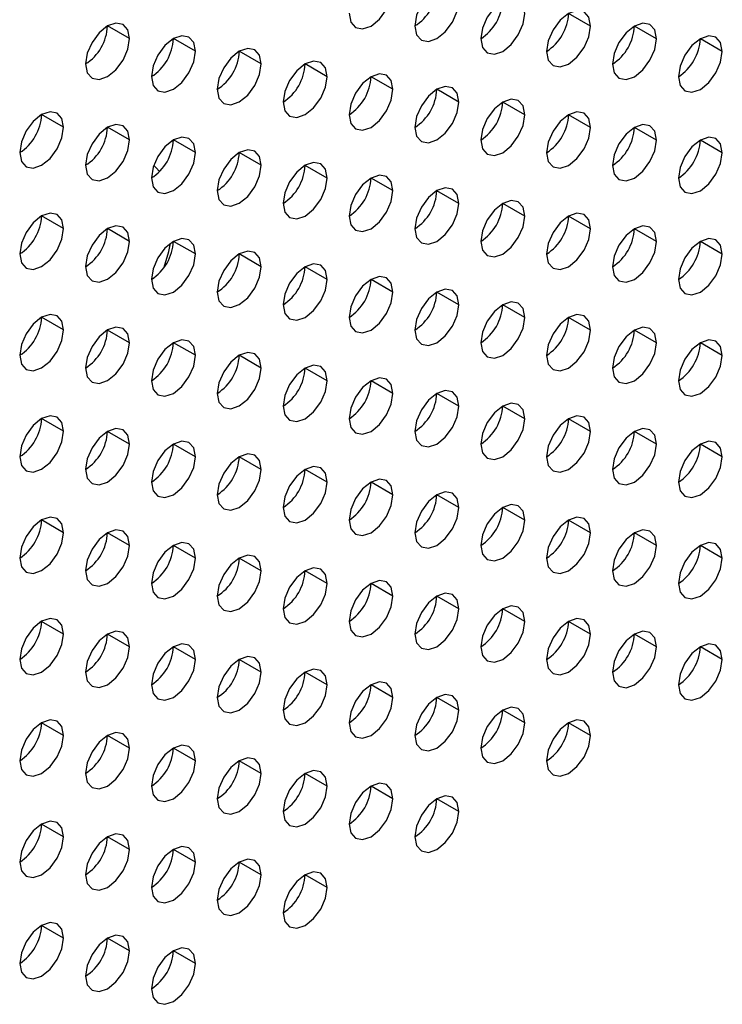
# Model space of a CAD drawing. Header units: millimetres. Extents: x 0 to 1118, y 0 to 864.
# Tile 347 of 438: x 990.78 to 993.04, y 675.9 to 679.07. Entities that reach past the tile are written whole.
import ezdxf

# ---------------------------------------------------------------- set-up
doc = ezdxf.new("R2010")
doc.units = ezdxf.units.MM

msp = doc.modelspace()

# ---------------------------------------------------------------- linework, layer by layer
at = {"color": 7, "linetype": 'Continuous', "lineweight": 25}
for p, q in [((992.6142, 679.0521), (992.5435, 679.0929)), ((991.1293, 679.0114), (991.0586, 679.0522)), ((992.8263, 679.0112), (992.7556, 679.052)), ((991.3414, 678.9705), (991.2707, 679.0113)), ((993.0385, 678.9704), (992.9678, 679.0112)), ((991.5535, 678.9297), (991.4828, 678.9705)), ((991.7657, 678.8888), (991.695, 678.9297)), ((991.9778, 678.848), (991.9071, 678.8888)), ((992.1899, 678.8071), (992.1192, 678.848)), ((992.4021, 678.7663), (992.3314, 678.8071)), ((990.9171, 678.7256), (990.8464, 678.7664)), ((992.6142, 678.7254), (992.5435, 678.7663)), ((991.1293, 678.6848), (991.0586, 678.7256)), ((992.8263, 678.6846), (992.7556, 678.7254)), ((991.3414, 678.6439), (991.2707, 678.6847)), ((993.0385, 678.6438), (992.9678, 678.6846)), ((991.5535, 678.6031), (991.4828, 678.6439)), ((991.7657, 678.5622), (991.695, 678.603)), ((991.9778, 678.5214), (991.9071, 678.5622)), ((992.1899, 678.4805), (992.1192, 678.5213)), ((992.4021, 678.4397), (992.3314, 678.4805)), ((990.9171, 678.399), (990.8464, 678.4398)), ((992.6142, 678.3988), (992.5435, 678.4397)), ((991.1293, 678.3581), (991.0586, 678.399)), ((992.8263, 678.358), (992.7556, 678.3988)), ((991.3414, 678.3173), (991.2707, 678.3581)), ((993.0385, 678.3171), (992.9678, 678.358)), ((991.5535, 678.2764), (991.4828, 678.3173)), ((991.7657, 678.2356), (991.695, 678.2764)), ((991.9778, 678.1948), (991.9071, 678.2356)), ((992.1899, 678.1539), (992.1192, 678.1947)), ((992.4021, 678.1131), (992.3314, 678.1539)), ((990.9171, 678.0724), (990.8464, 678.1132)), ((992.6142, 678.0722), (992.5435, 678.113)), ((991.1293, 678.0315), (991.0586, 678.0723)), ((992.8263, 678.0314), (992.7556, 678.0722)), ((991.3414, 677.9907), (991.2707, 678.0315)), ((993.0385, 677.9905), (992.9678, 678.0313)), ((991.5535, 677.9498), (991.4828, 677.9907)), ((991.7657, 677.909), (991.695, 677.9498)), ((991.9778, 677.8681), (991.9071, 677.909)), ((992.1899, 677.8273), (992.1192, 677.8681)), ((992.4021, 677.7864), (992.3314, 677.8273)), ((990.9171, 677.7458), (990.8464, 677.7866)), ((992.6142, 677.7456), (992.5435, 677.7864)), ((991.1293, 677.7049), (991.0586, 677.7457)), ((992.8263, 677.7048), (992.7556, 677.7456)), ((991.3414, 677.6641), (991.2707, 677.7049)), ((993.0385, 677.6639), (992.9678, 677.7047)), ((991.5535, 677.6232), (991.4828, 677.664)), ((991.7657, 677.5824), (991.695, 677.6232)), ((991.9778, 677.5415), (991.9071, 677.5823)), ((992.1899, 677.5007), (992.1192, 677.5415)), ((992.4021, 677.4598), (992.3314, 677.5006)), ((990.9171, 677.4191), (990.8464, 677.46)), ((992.6142, 677.419), (992.5435, 677.4598)), ((991.1293, 677.3783), (991.0586, 677.4191)), ((992.8263, 677.3781), (992.7556, 677.419)), ((991.3414, 677.3374), (991.2707, 677.3783)), ((993.0385, 677.3373), (992.9678, 677.3781)), ((991.5535, 677.2966), (991.4828, 677.3374)), ((991.7657, 677.2558), (991.695, 677.2966)), ((991.9778, 677.2149), (991.9071, 677.2557)), ((992.1899, 677.1741), (992.1192, 677.2149)), ((992.4021, 677.1332), (992.3314, 677.174)), ((990.9171, 677.0925), (990.8464, 677.1333)), ((992.6142, 677.0924), (992.5435, 677.1332)), ((991.1293, 677.0517), (991.0586, 677.0925)), ((992.8263, 677.0515), (992.7556, 677.0923)), ((991.3414, 677.0108), (991.2707, 677.0517)), ((993.0385, 677.0107), (992.9678, 677.0515)), ((991.5535, 676.97), (991.4828, 677.0108)), ((991.7657, 676.9291), (991.695, 676.97)), ((991.9778, 676.8883), (991.9071, 676.9291)), ((992.1899, 676.8474), (992.1192, 676.8883)), ((992.4021, 676.8066), (992.3314, 676.8474)), ((990.9171, 676.7659), (990.8464, 676.8067)), ((992.6142, 676.7657), (992.5435, 676.8066)), ((991.1293, 676.7251), (991.0586, 676.7659)), ((991.3414, 676.6842), (991.2707, 676.725)), ((991.5535, 676.6434), (991.4828, 676.6842)), ((991.7657, 676.6025), (991.695, 676.6433)), ((991.9778, 676.5617), (991.9071, 676.6025)), ((992.1899, 676.5208), (992.1192, 676.5616)), ((990.9171, 676.4393), (990.8464, 676.4801)), ((991.1293, 676.3984), (991.0586, 676.4393)), ((991.3414, 676.3576), (991.2707, 676.3984)), ((991.5535, 676.3168), (991.4828, 676.3576)), ((991.7657, 676.2759), (991.695, 676.3167)), ((990.9171, 676.1127), (990.8464, 676.1535)), ((991.1293, 676.0718), (991.0586, 676.1126)), ((991.3414, 676.031), (991.2707, 676.0718))]:
    msp.add_line(p, q, dxfattribs=at)
at = {"color": 7, "linetype": 'Continuous', "lineweight": 25, "flags": 128}
for points in [[(991.8364, 679.093), (991.8418, 679.0648), (991.8571, 679.0472), (991.88, 679.0427), (991.9071, 679.0521), (991.9342, 679.074), (991.9571, 679.1049), (991.9724, 679.1402), (991.9778, 679.1746)], [(992.1899, 679.1338), (992.1846, 679.1619), (992.1692, 679.1795), (992.1463, 679.184), (992.1192, 679.1746), (992.0922, 679.1528), (992.0692, 679.1218), (992.0539, 679.0865), (992.0485, 679.0521)], [(992.0485, 679.0521), (992.0539, 679.024), (992.0692, 679.0063), (992.0922, 679.0019), (992.1192, 679.0113), (992.1463, 679.0331), (992.1692, 679.0641), (992.1846, 679.0994), (992.1899, 679.1338)], [(992.4021, 679.0929), (992.3967, 679.1211), (992.3814, 679.1387), (992.3584, 679.1431), (992.3314, 679.1337), (992.3043, 679.1119), (992.2814, 679.081), (992.266, 679.0456), (992.2606, 679.0113)], [(992.6142, 679.0521), (992.6088, 679.0802), (992.5935, 679.0978), (992.5705, 679.1023), (992.5435, 679.0929), (992.5164, 679.0711), (992.4935, 679.0401), (992.4782, 679.0048), (992.4728, 678.9704)], [(991.1293, 679.0114), (991.1239, 679.0395), (991.1086, 679.0572), (991.0856, 679.0616), (991.0586, 679.0522), (991.0315, 679.0304), (991.0086, 678.9994), (990.9932, 678.9641), (990.9879, 678.9297)], [(992.2606, 679.0113), (992.266, 678.9831), (992.2814, 678.9655), (992.3043, 678.961), (992.3314, 678.9704), (992.3584, 678.9923), (992.3814, 679.0232), (992.3967, 679.0586), (992.4021, 679.0929)], [(992.8263, 679.0112), (992.8209, 679.0394), (992.8056, 679.057), (992.7827, 679.0615), (992.7556, 679.052), (992.7286, 679.0302), (992.7056, 678.9993), (992.6903, 678.9639), (992.6849, 678.9296)], [(992.4728, 678.9704), (992.4782, 678.9423), (992.4935, 678.9246), (992.5164, 678.9202), (992.5435, 678.9296), (992.5705, 678.9514), (992.5935, 678.9824), (992.6088, 679.0177), (992.6142, 679.0521)], [(990.9879, 678.9297), (990.9932, 678.9016), (991.0086, 678.884), (991.0315, 678.8795), (991.0586, 678.8889), (991.0856, 678.9107), (991.1086, 678.9417), (991.1239, 678.977), (991.1293, 679.0114)], [(991.3414, 678.9705), (991.336, 678.9987), (991.3207, 679.0163), (991.2978, 679.0208), (991.2707, 679.0114), (991.2436, 678.9895), (991.2207, 678.9586), (991.2054, 678.9232), (991.2, 678.8889)], [(992.6849, 678.9296), (992.6903, 678.9014), (992.7056, 678.8838), (992.7286, 678.8793), (992.7556, 678.8887), (992.7827, 678.9106), (992.8056, 678.9415), (992.8209, 678.9769), (992.8263, 679.0112)], [(993.0385, 678.9704), (993.0331, 678.9985), (993.0178, 679.0162), (992.9948, 679.0206), (992.9678, 679.0112), (992.9407, 678.9894), (992.9178, 678.9584), (992.9024, 678.9231), (992.897, 678.8887)], [(991.2, 678.8889), (991.2054, 678.8607), (991.2207, 678.8431), (991.2436, 678.8386), (991.2707, 678.8481), (991.2978, 678.8699), (991.3207, 678.9008), (991.336, 678.9362), (991.3414, 678.9705)], [(991.5535, 678.9297), (991.5482, 678.9578), (991.5328, 678.9755), (991.5099, 678.9799), (991.4828, 678.9705), (991.4558, 678.9487), (991.4328, 678.9177), (991.4175, 678.8824), (991.4121, 678.848)], [(992.897, 678.8887), (992.9024, 678.8606), (992.9178, 678.8429), (992.9407, 678.8385), (992.9678, 678.8479), (992.9948, 678.8697), (993.0178, 678.9007), (993.0331, 678.936), (993.0385, 678.9704)], [(991.7657, 678.8888), (991.7603, 678.917), (991.745, 678.9346), (991.722, 678.9391), (991.695, 678.9297), (991.6679, 678.9078), (991.645, 678.8769), (991.6296, 678.8415), (991.6242, 678.8072)], [(991.4121, 678.848), (991.4175, 678.8199), (991.4328, 678.8023), (991.4558, 678.7978), (991.4828, 678.8072), (991.5099, 678.829), (991.5328, 678.86), (991.5482, 678.8953), (991.5535, 678.9297)], [(991.6242, 678.8072), (991.6296, 678.7791), (991.645, 678.7614), (991.6679, 678.757), (991.695, 678.7664), (991.722, 678.7882), (991.745, 678.8191), (991.7603, 678.8545), (991.7657, 678.8888)], [(991.9778, 678.848), (991.9724, 678.8761), (991.9571, 678.8938), (991.9342, 678.8982), (991.9071, 678.8888), (991.88, 678.867), (991.8571, 678.836), (991.8418, 678.8007), (991.8364, 678.7663)], [(991.8364, 678.7663), (991.8418, 678.7382), (991.8571, 678.7206), (991.88, 678.7161), (991.9071, 678.7255), (991.9342, 678.7473), (991.9571, 678.7783), (991.9724, 678.8136), (991.9778, 678.848)], [(992.1899, 678.8071), (992.1846, 678.8353), (992.1692, 678.8529), (992.1463, 678.8574), (992.1192, 678.848), (992.0922, 678.8261), (992.0692, 678.7952), (992.0539, 678.7599), (992.0485, 678.7255)], [(992.4021, 678.7663), (992.3967, 678.7944), (992.3814, 678.8121), (992.3584, 678.8165), (992.3314, 678.8071), (992.3043, 678.7853), (992.2814, 678.7543), (992.266, 678.719), (992.2606, 678.6847)], [(990.9171, 678.7256), (990.9118, 678.7537), (990.8964, 678.7714), (990.8735, 678.7758), (990.8464, 678.7664), (990.8194, 678.7446), (990.7964, 678.7137), (990.7811, 678.6783), (990.7757, 678.644)], [(992.0485, 678.7255), (992.0539, 678.6974), (992.0692, 678.6797), (992.0922, 678.6753), (992.1192, 678.6847), (992.1463, 678.7065), (992.1692, 678.7374), (992.1846, 678.7728), (992.1899, 678.8071)], [(992.2606, 678.6847), (992.266, 678.6565), (992.2814, 678.6389), (992.3043, 678.6344), (992.3314, 678.6438), (992.3584, 678.6657), (992.3814, 678.6966), (992.3967, 678.7319), (992.4021, 678.7663)], [(992.6142, 678.7254), (992.6088, 678.7536), (992.5935, 678.7712), (992.5705, 678.7757), (992.5435, 678.7663), (992.5164, 678.7444), (992.4935, 678.7135), (992.4782, 678.6782), (992.4728, 678.6438)], [(990.7757, 678.644), (990.7811, 678.6158), (990.7964, 678.5982), (990.8194, 678.5937), (990.8464, 678.6031), (990.8735, 678.625), (990.8964, 678.6559), (990.9118, 678.6913), (990.9171, 678.7256)], [(991.1293, 678.6848), (991.1239, 678.7129), (991.1086, 678.7305), (991.0856, 678.735), (991.0586, 678.7256), (991.0315, 678.7038), (991.0086, 678.6728), (990.9932, 678.6375), (990.9879, 678.6031)], [(992.4728, 678.6438), (992.4782, 678.6157), (992.4935, 678.598), (992.5164, 678.5936), (992.5435, 678.603), (992.5705, 678.6248), (992.5935, 678.6558), (992.6088, 678.6911), (992.6142, 678.7254)], [(992.8263, 678.6846), (992.8209, 678.7127), (992.8056, 678.7304), (992.7827, 678.7348), (992.7556, 678.7254), (992.7286, 678.7036), (992.7056, 678.6727), (992.6903, 678.6373), (992.6849, 678.603)], [(990.9879, 678.6031), (990.9932, 678.575), (991.0086, 678.5573), (991.0315, 678.5529), (991.0586, 678.5623), (991.0856, 678.5841), (991.1086, 678.6151), (991.1239, 678.6504), (991.1293, 678.6848)], [(991.3414, 678.6439), (991.336, 678.6721), (991.3207, 678.6897), (991.2978, 678.6942), (991.2707, 678.6847), (991.2436, 678.6629), (991.2207, 678.632), (991.2054, 678.5966), (991.2, 678.5623)], [(992.6849, 678.603), (992.6903, 678.5748), (992.7056, 678.5572), (992.7286, 678.5527), (992.7556, 678.5621), (992.7827, 678.584), (992.8056, 678.6149), (992.8209, 678.6502), (992.8263, 678.6846)], [(993.0385, 678.6438), (993.0331, 678.6719), (993.0178, 678.6895), (992.9948, 678.694), (992.9678, 678.6846), (992.9407, 678.6627), (992.9178, 678.6318), (992.9024, 678.5965), (992.897, 678.5621)], [(991.5535, 678.6031), (991.5482, 678.6312), (991.5328, 678.6488), (991.5099, 678.6533), (991.4828, 678.6439), (991.4558, 678.6221), (991.4328, 678.5911), (991.4175, 678.5558), (991.4121, 678.5214)], [(991.2, 678.5623), (991.2054, 678.5341), (991.2207, 678.5165), (991.2436, 678.512), (991.2707, 678.5214), (991.2978, 678.5433), (991.3207, 678.5742), (991.336, 678.6096), (991.3414, 678.6439)], [(992.897, 678.5621), (992.9024, 678.534), (992.9178, 678.5163), (992.9407, 678.5119), (992.9678, 678.5213), (992.9948, 678.5431), (993.0178, 678.5741), (993.0331, 678.6094), (993.0385, 678.6438)], [(991.226, 678.583), (991.2156, 678.5948), (991.2073, 678.6026)], [(991.4121, 678.5214), (991.4175, 678.4933), (991.4328, 678.4756), (991.4558, 678.4712), (991.4828, 678.4806), (991.5099, 678.5024), (991.5328, 678.5334), (991.5482, 678.5687), (991.5535, 678.6031)], [(991.7657, 678.5622), (991.7603, 678.5904), (991.745, 678.608), (991.722, 678.6125), (991.695, 678.6031), (991.6679, 678.5812), (991.645, 678.5503), (991.6296, 678.5149), (991.6242, 678.4806)], [(991.6242, 678.4806), (991.6296, 678.4524), (991.645, 678.4348), (991.6679, 678.4303), (991.695, 678.4397), (991.722, 678.4616), (991.745, 678.4925), (991.7603, 678.5279), (991.7657, 678.5622)], [(991.9778, 678.5214), (991.9724, 678.5495), (991.9571, 678.5672), (991.9342, 678.5716), (991.9071, 678.5622), (991.88, 678.5404), (991.8571, 678.5094), (991.8418, 678.4741), (991.8364, 678.4397)], [(992.1899, 678.4805), (992.1846, 678.5087), (992.1692, 678.5263), (992.1463, 678.5308), (992.1192, 678.5214), (992.0922, 678.4995), (992.0692, 678.4686), (992.0539, 678.4332), (992.0485, 678.3989)], [(991.8364, 678.4397), (991.8418, 678.4116), (991.8571, 678.3939), (991.88, 678.3895), (991.9071, 678.3989), (991.9342, 678.4207), (991.9571, 678.4517), (991.9724, 678.487), (991.9778, 678.5214)], [(992.0485, 678.3989), (992.0539, 678.3707), (992.0692, 678.3531), (992.0922, 678.3486), (992.1192, 678.358), (992.1463, 678.3799), (992.1692, 678.4108), (992.1846, 678.4462), (992.1899, 678.4805)], [(992.4021, 678.4397), (992.3967, 678.4678), (992.3814, 678.4855), (992.3584, 678.4899), (992.3314, 678.4805), (992.3043, 678.4587), (992.2814, 678.4277), (992.266, 678.3924), (992.2606, 678.358)], [(990.9171, 678.399), (990.9118, 678.4271), (990.8964, 678.4448), (990.8735, 678.4492), (990.8464, 678.4398), (990.8194, 678.418), (990.7964, 678.387), (990.7811, 678.3517), (990.7757, 678.3173)], [(992.2606, 678.358), (992.266, 678.3299), (992.2814, 678.3123), (992.3043, 678.3078), (992.3314, 678.3172), (992.3584, 678.339), (992.3814, 678.37), (992.3967, 678.4053), (992.4021, 678.4397)], [(992.6142, 678.3988), (992.6088, 678.427), (992.5935, 678.4446), (992.5705, 678.4491), (992.5435, 678.4397), (992.5164, 678.4178), (992.4935, 678.3869), (992.4782, 678.3515), (992.4728, 678.3172)], [(990.7757, 678.3173), (990.7811, 678.2892), (990.7964, 678.2716), (990.8194, 678.2671), (990.8464, 678.2765), (990.8735, 678.2984), (990.8964, 678.3293), (990.9118, 678.3646), (990.9171, 678.399)], [(991.1293, 678.3581), (991.1239, 678.3863), (991.1086, 678.4039), (991.0856, 678.4084), (991.0586, 678.399), (991.0315, 678.3771), (991.0086, 678.3462), (990.9932, 678.3109), (990.9879, 678.2765)], [(992.4728, 678.3172), (992.4782, 678.289), (992.4935, 678.2714), (992.5164, 678.267), (992.5435, 678.2764), (992.5705, 678.2982), (992.5935, 678.3291), (992.6088, 678.3645), (992.6142, 678.3988)], [(992.8263, 678.358), (992.8209, 678.3861), (992.8056, 678.4038), (992.7827, 678.4082), (992.7556, 678.3988), (992.7286, 678.377), (992.7056, 678.346), (992.6903, 678.3107), (992.6849, 678.2763)], [(991.3414, 678.3173), (991.336, 678.3454), (991.3207, 678.3631), (991.2978, 678.3675), (991.2707, 678.3581), (991.2436, 678.3363), (991.2207, 678.3053), (991.2054, 678.27), (991.2, 678.2357)], [(993.0385, 678.3171), (993.0331, 678.3453), (993.0178, 678.3629), (992.9948, 678.3674), (992.9678, 678.358), (992.9407, 678.3361), (992.9178, 678.3052), (992.9024, 678.2699), (992.897, 678.2355)], [(990.9879, 678.2765), (990.9932, 678.2484), (991.0086, 678.2307), (991.0315, 678.2263), (991.0586, 678.2357), (991.0856, 678.2575), (991.1086, 678.2884), (991.1239, 678.3238), (991.1293, 678.3581)], [(991.241, 678.2745), (991.2558, 678.3251), (991.2616, 678.3522)], [(992.6849, 678.2763), (992.6903, 678.2482), (992.7056, 678.2306), (992.7286, 678.2261), (992.7556, 678.2355), (992.7827, 678.2573), (992.8056, 678.2883), (992.8209, 678.3236), (992.8263, 678.358)], [(991.2, 678.2357), (991.2054, 678.2075), (991.2207, 678.1899), (991.2436, 678.1854), (991.2707, 678.1948), (991.2978, 678.2167), (991.3207, 678.2476), (991.336, 678.2829), (991.3414, 678.3173)], [(991.5535, 678.2764), (991.5482, 678.3046), (991.5328, 678.3222), (991.5099, 678.3267), (991.4828, 678.3173), (991.4558, 678.2954), (991.4328, 678.2645), (991.4175, 678.2292), (991.4121, 678.1948)], [(992.897, 678.2355), (992.9024, 678.2074), (992.9178, 678.1897), (992.9407, 678.1853), (992.9678, 678.1947), (992.9948, 678.2165), (993.0178, 678.2474), (993.0331, 678.2828), (993.0385, 678.3171)], [(991.4121, 678.1948), (991.4175, 678.1667), (991.4328, 678.149), (991.4558, 678.1446), (991.4828, 678.154), (991.5099, 678.1758), (991.5328, 678.2068), (991.5482, 678.2421), (991.5535, 678.2764)], [(991.7657, 678.2356), (991.7603, 678.2637), (991.745, 678.2814), (991.722, 678.2858), (991.695, 678.2764), (991.6679, 678.2546), (991.645, 678.2237), (991.6296, 678.1883), (991.6242, 678.154)], [(991.9778, 678.1948), (991.9724, 678.2229), (991.9571, 678.2405), (991.9342, 678.245), (991.9071, 678.2356), (991.88, 678.2138), (991.8571, 678.1828), (991.8418, 678.1475), (991.8364, 678.1131)], [(991.6242, 678.154), (991.6296, 678.1258), (991.645, 678.1082), (991.6679, 678.1037), (991.695, 678.1131), (991.722, 678.135), (991.745, 678.1659), (991.7603, 678.2012), (991.7657, 678.2356)], [(991.8364, 678.1131), (991.8418, 678.085), (991.8571, 678.0673), (991.88, 678.0629), (991.9071, 678.0723), (991.9342, 678.0941), (991.9571, 678.1251), (991.9724, 678.1604), (991.9778, 678.1948)], [(992.1899, 678.1539), (992.1846, 678.182), (992.1692, 678.1997), (992.1463, 678.2041), (992.1192, 678.1947), (992.0922, 678.1729), (992.0692, 678.142), (992.0539, 678.1066), (992.0485, 678.0723)], [(992.0485, 678.0723), (992.0539, 678.0441), (992.0692, 678.0265), (992.0922, 678.022), (992.1192, 678.0314), (992.1463, 678.0533), (992.1692, 678.0842), (992.1846, 678.1196), (992.1899, 678.1539)], [(992.4021, 678.1131), (992.3967, 678.1412), (992.3814, 678.1588), (992.3584, 678.1633), (992.3314, 678.1539), (992.3043, 678.1321), (992.2814, 678.1011), (992.266, 678.0658), (992.2606, 678.0314)], [(990.9171, 678.0724), (990.9118, 678.1005), (990.8964, 678.1182), (990.8735, 678.1226), (990.8464, 678.1132), (990.8194, 678.0914), (990.7964, 678.0604), (990.7811, 678.0251), (990.7757, 677.9907)], [(992.2606, 678.0314), (992.266, 678.0033), (992.2814, 677.9856), (992.3043, 677.9812), (992.3314, 677.9906), (992.3584, 678.0124), (992.3814, 678.0434), (992.3967, 678.0787), (992.4021, 678.1131)], [(992.6142, 678.0722), (992.6088, 678.1004), (992.5935, 678.118), (992.5705, 678.1225), (992.5435, 678.113), (992.5164, 678.0912), (992.4935, 678.0603), (992.4782, 678.0249), (992.4728, 677.9906)], [(991.1293, 678.0315), (991.1239, 678.0597), (991.1086, 678.0773), (991.0856, 678.0818), (991.0586, 678.0724), (991.0315, 678.0505), (991.0086, 678.0196), (990.9932, 677.9842), (990.9879, 677.9499)], [(992.8263, 678.0314), (992.8209, 678.0595), (992.8056, 678.0771), (992.7827, 678.0816), (992.7556, 678.0722), (992.7286, 678.0504), (992.7056, 678.0194), (992.6903, 677.9841), (992.6849, 677.9497)], [(990.7757, 677.9907), (990.7811, 677.9626), (990.7964, 677.945), (990.8194, 677.9405), (990.8464, 677.9499), (990.8735, 677.9717), (990.8964, 678.0027), (990.9118, 678.038), (990.9171, 678.0724)], [(992.4728, 677.9906), (992.4782, 677.9624), (992.4935, 677.9448), (992.5164, 677.9403), (992.5435, 677.9497), (992.5705, 677.9716), (992.5935, 678.0025), (992.6088, 678.0379), (992.6142, 678.0722)], [(990.9879, 677.9499), (990.9932, 677.9217), (991.0086, 677.9041), (991.0315, 677.8996), (991.0586, 677.9091), (991.0856, 677.9309), (991.1086, 677.9618), (991.1239, 677.9972), (991.1293, 678.0315)], [(991.3414, 677.9907), (991.336, 678.0188), (991.3207, 678.0365), (991.2978, 678.0409), (991.2707, 678.0315), (991.2436, 678.0097), (991.2207, 677.9787), (991.2054, 677.9434), (991.2, 677.909)], [(992.6849, 677.9497), (992.6903, 677.9216), (992.7056, 677.9039), (992.7286, 677.8995), (992.7556, 677.9089), (992.7827, 677.9307), (992.8056, 677.9617), (992.8209, 677.997), (992.8263, 678.0314)], [(993.0385, 677.9905), (993.0331, 678.0187), (993.0178, 678.0363), (992.9948, 678.0408), (992.9678, 678.0314), (992.9407, 678.0095), (992.9178, 677.9786), (992.9024, 677.9432), (992.897, 677.9089)], [(991.2, 677.909), (991.2054, 677.8809), (991.2207, 677.8633), (991.2436, 677.8588), (991.2707, 677.8682), (991.2978, 677.89), (991.3207, 677.921), (991.336, 677.9563), (991.3414, 677.9907)], [(991.5535, 677.9498), (991.5482, 677.978), (991.5328, 677.9956), (991.5099, 678.0001), (991.4828, 677.9907), (991.4558, 677.9688), (991.4328, 677.9379), (991.4175, 677.9025), (991.4121, 677.8682)], [(992.897, 677.9089), (992.9024, 677.8807), (992.9178, 677.8631), (992.9407, 677.8586), (992.9678, 677.868), (992.9948, 677.8899), (993.0178, 677.9208), (993.0331, 677.9562), (993.0385, 677.9905)], [(991.7657, 677.909), (991.7603, 677.9371), (991.745, 677.9548), (991.722, 677.9592), (991.695, 677.9498), (991.6679, 677.928), (991.645, 677.897), (991.6296, 677.8617), (991.6242, 677.8273)], [(991.4121, 677.8682), (991.4175, 677.8401), (991.4328, 677.8224), (991.4558, 677.818), (991.4828, 677.8274), (991.5099, 677.8492), (991.5328, 677.8801), (991.5482, 677.9155), (991.5535, 677.9498)], [(991.6242, 677.8273), (991.6296, 677.7992), (991.645, 677.7816), (991.6679, 677.7771), (991.695, 677.7865), (991.722, 677.8083), (991.745, 677.8393), (991.7603, 677.8746), (991.7657, 677.909)], [(991.9778, 677.8681), (991.9724, 677.8963), (991.9571, 677.9139), (991.9342, 677.9184), (991.9071, 677.909), (991.88, 677.8871), (991.8571, 677.8562), (991.8418, 677.8209), (991.8364, 677.7865)], [(991.8364, 677.7865), (991.8418, 677.7584), (991.8571, 677.7407), (991.88, 677.7363), (991.9071, 677.7457), (991.9342, 677.7675), (991.9571, 677.7984), (991.9724, 677.8338), (991.9778, 677.8681)], [(992.1899, 677.8273), (992.1846, 677.8554), (992.1692, 677.8731), (992.1463, 677.8775), (992.1192, 677.8681), (992.0922, 677.8463), (992.0692, 677.8153), (992.0539, 677.78), (992.0485, 677.7457)], [(992.0485, 677.7457), (992.0539, 677.7175), (992.0692, 677.6999), (992.0922, 677.6954), (992.1192, 677.7048), (992.1463, 677.7267), (992.1692, 677.7576), (992.1846, 677.7929), (992.1899, 677.8273)], [(992.4021, 677.7864), (992.3967, 677.8146), (992.3814, 677.8322), (992.3584, 677.8367), (992.3314, 677.8273), (992.3043, 677.8054), (992.2814, 677.7745), (992.266, 677.7392), (992.2606, 677.7048)], [(990.9171, 677.7458), (990.9118, 677.7739), (990.8964, 677.7915), (990.8735, 677.796), (990.8464, 677.7866), (990.8194, 677.7648), (990.7964, 677.7338), (990.7811, 677.6985), (990.7757, 677.6641)], [(992.6142, 677.7456), (992.6088, 677.7737), (992.5935, 677.7914), (992.5705, 677.7958), (992.5435, 677.7864), (992.5164, 677.7646), (992.4935, 677.7337), (992.4782, 677.6983), (992.4728, 677.664)], [(992.2606, 677.7048), (992.266, 677.6767), (992.2814, 677.659), (992.3043, 677.6546), (992.3314, 677.664), (992.3584, 677.6858), (992.3814, 677.7168), (992.3967, 677.7521), (992.4021, 677.7864)], [(990.7757, 677.6641), (990.7811, 677.636), (990.7964, 677.6183), (990.8194, 677.6139), (990.8464, 677.6233), (990.8735, 677.6451), (990.8964, 677.6761), (990.9118, 677.7114), (990.9171, 677.7458)], [(991.1293, 677.7049), (991.1239, 677.7331), (991.1086, 677.7507), (991.0856, 677.7551), (991.0586, 677.7457), (991.0315, 677.7239), (991.0086, 677.693), (990.9932, 677.6576), (990.9879, 677.6233)], [(992.4728, 677.664), (992.4782, 677.6358), (992.4935, 677.6182), (992.5164, 677.6137), (992.5435, 677.6231), (992.5705, 677.645), (992.5935, 677.6759), (992.6088, 677.7112), (992.6142, 677.7456)], [(992.8263, 677.7048), (992.8209, 677.7329), (992.8056, 677.7505), (992.7827, 677.755), (992.7556, 677.7456), (992.7286, 677.7237), (992.7056, 677.6928), (992.6903, 677.6575), (992.6849, 677.6231)], [(990.9879, 677.6233), (990.9932, 677.5951), (991.0086, 677.5775), (991.0315, 677.573), (991.0586, 677.5824), (991.0856, 677.6043), (991.1086, 677.6352), (991.1239, 677.6706), (991.1293, 677.7049)], [(991.3414, 677.6641), (991.336, 677.6922), (991.3207, 677.7098), (991.2978, 677.7143), (991.2707, 677.7049), (991.2436, 677.6831), (991.2207, 677.6521), (991.2054, 677.6168), (991.2, 677.5824)], [(992.6849, 677.6231), (992.6903, 677.595), (992.7056, 677.5773), (992.7286, 677.5729), (992.7556, 677.5823), (992.7827, 677.6041), (992.8056, 677.6351), (992.8209, 677.6704), (992.8263, 677.7048)], [(993.0385, 677.6639), (993.0331, 677.692), (993.0178, 677.7097), (992.9948, 677.7141), (992.9678, 677.7047), (992.9407, 677.6829), (992.9178, 677.652), (992.9024, 677.6166), (992.897, 677.5823)], [(991.5535, 677.6232), (991.5482, 677.6514), (991.5328, 677.669), (991.5099, 677.6735), (991.4828, 677.664), (991.4558, 677.6422), (991.4328, 677.6113), (991.4175, 677.5759), (991.4121, 677.5416)], [(991.2, 677.5824), (991.2054, 677.5543), (991.2207, 677.5366), (991.2436, 677.5322), (991.2707, 677.5416), (991.2978, 677.5634), (991.3207, 677.5944), (991.336, 677.6297), (991.3414, 677.6641)], [(992.897, 677.5823), (992.9024, 677.5541), (992.9178, 677.5365), (992.9407, 677.532), (992.9678, 677.5414), (992.9948, 677.5633), (993.0178, 677.5942), (993.0331, 677.6295), (993.0385, 677.6639)], [(991.4121, 677.5416), (991.4175, 677.5134), (991.4328, 677.4958), (991.4558, 677.4913), (991.4828, 677.5007), (991.5099, 677.5226), (991.5328, 677.5535), (991.5482, 677.5889), (991.5535, 677.6232)], [(991.7657, 677.5824), (991.7603, 677.6105), (991.745, 677.6282), (991.722, 677.6326), (991.695, 677.6232), (991.6679, 677.6014), (991.645, 677.5704), (991.6296, 677.5351), (991.6242, 677.5007)], [(991.6242, 677.5007), (991.6296, 677.4726), (991.645, 677.4549), (991.6679, 677.4505), (991.695, 677.4599), (991.722, 677.4817), (991.745, 677.5127), (991.7603, 677.548), (991.7657, 677.5824)], [(991.9778, 677.5415), (991.9724, 677.5697), (991.9571, 677.5873), (991.9342, 677.5918), (991.9071, 677.5824), (991.88, 677.5605), (991.8571, 677.5296), (991.8418, 677.4942), (991.8364, 677.4599)], [(991.8364, 677.4599), (991.8418, 677.4317), (991.8571, 677.4141), (991.88, 677.4096), (991.9071, 677.419), (991.9342, 677.4409), (991.9571, 677.4718), (991.9724, 677.5072), (991.9778, 677.5415)], [(992.1899, 677.5007), (992.1846, 677.5288), (992.1692, 677.5465), (992.1463, 677.5509), (992.1192, 677.5415), (992.0922, 677.5197), (992.0692, 677.4887), (992.0539, 677.4534), (992.0485, 677.419)], [(992.4021, 677.4598), (992.3967, 677.488), (992.3814, 677.5056), (992.3584, 677.5101), (992.3314, 677.5007), (992.3043, 677.4788), (992.2814, 677.4479), (992.266, 677.4125), (992.2606, 677.3782)], [(992.0485, 677.419), (992.0539, 677.3909), (992.0692, 677.3733), (992.0922, 677.3688), (992.1192, 677.3782), (992.1463, 677.4), (992.1692, 677.431), (992.1846, 677.4663), (992.1899, 677.5007)], [(990.9171, 677.4191), (990.9118, 677.4473), (990.8964, 677.4649), (990.8735, 677.4694), (990.8464, 677.46), (990.8194, 677.4381), (990.7964, 677.4072), (990.7811, 677.3719), (990.7757, 677.3375)], [(992.2606, 677.3782), (992.266, 677.35), (992.2814, 677.3324), (992.3043, 677.3279), (992.3314, 677.3374), (992.3584, 677.3592), (992.3814, 677.3901), (992.3967, 677.4255), (992.4021, 677.4598)], [(992.6142, 677.419), (992.6088, 677.4471), (992.5935, 677.4648), (992.5705, 677.4692), (992.5435, 677.4598), (992.5164, 677.438), (992.4935, 677.407), (992.4782, 677.3717), (992.4728, 677.3373)], [(990.7757, 677.3375), (990.7811, 677.3094), (990.7964, 677.2917), (990.8194, 677.2873), (990.8464, 677.2967), (990.8735, 677.3185), (990.8964, 677.3494), (990.9118, 677.3848), (990.9171, 677.4191)], [(991.1293, 677.3783), (991.1239, 677.4064), (991.1086, 677.4241), (991.0856, 677.4285), (991.0586, 677.4191), (991.0315, 677.3973), (991.0086, 677.3663), (990.9932, 677.331), (990.9879, 677.2967)], [(992.4728, 677.3373), (992.4782, 677.3092), (992.4935, 677.2916), (992.5164, 677.2871), (992.5435, 677.2965), (992.5705, 677.3183), (992.5935, 677.3493), (992.6088, 677.3846), (992.6142, 677.419)], [(992.8263, 677.3781), (992.8209, 677.4063), (992.8056, 677.4239), (992.7827, 677.4284), (992.7556, 677.419), (992.7286, 677.3971), (992.7056, 677.3662), (992.6903, 677.3308), (992.6849, 677.2965)], [(991.3414, 677.3374), (991.336, 677.3656), (991.3207, 677.3832), (991.2978, 677.3877), (991.2707, 677.3783), (991.2436, 677.3564), (991.2207, 677.3255), (991.2054, 677.2902), (991.2, 677.2558)], [(993.0385, 677.3373), (993.0331, 677.3654), (993.0178, 677.3831), (992.9948, 677.3875), (992.9678, 677.3781), (992.9407, 677.3563), (992.9178, 677.3253), (992.9024, 677.29), (992.897, 677.2556)], [(990.9879, 677.2967), (990.9932, 677.2685), (991.0086, 677.2509), (991.0315, 677.2464), (991.0586, 677.2558), (991.0856, 677.2777), (991.1086, 677.3086), (991.1239, 677.3439), (991.1293, 677.3783)], [(992.6849, 677.2965), (992.6903, 677.2684), (992.7056, 677.2507), (992.7286, 677.2463), (992.7556, 677.2557), (992.7827, 677.2775), (992.8056, 677.3084), (992.8209, 677.3438), (992.8263, 677.3781)], [(991.2, 677.2558), (991.2054, 677.2277), (991.2207, 677.21), (991.2436, 677.2056), (991.2707, 677.215), (991.2978, 677.2368), (991.3207, 677.2678), (991.336, 677.3031), (991.3414, 677.3374)], [(991.5535, 677.2966), (991.5482, 677.3247), (991.5328, 677.3424), (991.5099, 677.3468), (991.4828, 677.3374), (991.4558, 677.3156), (991.4328, 677.2847), (991.4175, 677.2493), (991.4121, 677.215)], [(992.897, 677.2556), (992.9024, 677.2275), (992.9178, 677.2099), (992.9407, 677.2054), (992.9678, 677.2148), (992.9948, 677.2366), (993.0178, 677.2676), (993.0331, 677.3029), (993.0385, 677.3373)], [(991.4121, 677.215), (991.4175, 677.1868), (991.4328, 677.1692), (991.4558, 677.1647), (991.4828, 677.1741), (991.5099, 677.196), (991.5328, 677.2269), (991.5482, 677.2622), (991.5535, 677.2966)], [(991.7657, 677.2558), (991.7603, 677.2839), (991.745, 677.3015), (991.722, 677.306), (991.695, 677.2966), (991.6679, 677.2747), (991.645, 677.2438), (991.6296, 677.2085), (991.6242, 677.1741)], [(991.6242, 677.1741), (991.6296, 677.146), (991.645, 677.1283), (991.6679, 677.1239), (991.695, 677.1333), (991.722, 677.1551), (991.745, 677.1861), (991.7603, 677.2214), (991.7657, 677.2558)], [(991.9778, 677.2149), (991.9724, 677.243), (991.9571, 677.2607), (991.9342, 677.2651), (991.9071, 677.2557), (991.88, 677.2339), (991.8571, 677.203), (991.8418, 677.1676), (991.8364, 677.1333)], [(992.1899, 677.1741), (992.1846, 677.2022), (992.1692, 677.2198), (992.1463, 677.2243), (992.1192, 677.2149), (992.0922, 677.1931), (992.0692, 677.1621), (992.0539, 677.1268), (992.0485, 677.0924)], [(991.8364, 677.1333), (991.8418, 677.1051), (991.8571, 677.0875), (991.88, 677.083), (991.9071, 677.0924), (991.9342, 677.1143), (991.9571, 677.1452), (991.9724, 677.1806), (991.9778, 677.2149)], [(992.0485, 677.0924), (992.0539, 677.0643), (992.0692, 677.0466), (992.0922, 677.0422), (992.1192, 677.0516), (992.1463, 677.0734), (992.1692, 677.1044), (992.1846, 677.1397), (992.1899, 677.1741)], [(992.4021, 677.1332), (992.3967, 677.1614), (992.3814, 677.179), (992.3584, 677.1835), (992.3314, 677.174), (992.3043, 677.1522), (992.2814, 677.1213), (992.266, 677.0859), (992.2606, 677.0516)], [(990.9171, 677.0925), (990.9118, 677.1207), (990.8964, 677.1383), (990.8735, 677.1428), (990.8464, 677.1334), (990.8194, 677.1115), (990.7964, 677.0806), (990.7811, 677.0452), (990.7757, 677.0109)], [(992.2606, 677.0516), (992.266, 677.0234), (992.2814, 677.0058), (992.3043, 677.0013), (992.3314, 677.0107), (992.3584, 677.0326), (992.3814, 677.0635), (992.3967, 677.0989), (992.4021, 677.1332)], [(992.6142, 677.0924), (992.6088, 677.1205), (992.5935, 677.1381), (992.5705, 677.1426), (992.5435, 677.1332), (992.5164, 677.1114), (992.4935, 677.0804), (992.4782, 677.0451), (992.4728, 677.0107)], [(991.1293, 677.0517), (991.1239, 677.0798), (991.1086, 677.0975), (991.0856, 677.1019), (991.0586, 677.0925), (991.0315, 677.0707), (991.0086, 677.0397), (990.9932, 677.0044), (990.9879, 676.97)], [(992.8263, 677.0515), (992.8209, 677.0797), (992.8056, 677.0973), (992.7827, 677.1018), (992.7556, 677.0924), (992.7286, 677.0705), (992.7056, 677.0396), (992.6903, 677.0042), (992.6849, 676.9699)], [(990.7757, 677.0109), (990.7811, 676.9827), (990.7964, 676.9651), (990.8194, 676.9606), (990.8464, 676.97), (990.8735, 676.9919), (990.8964, 677.0228), (990.9118, 677.0582), (990.9171, 677.0925)], [(992.4728, 677.0107), (992.4782, 676.9826), (992.4935, 676.9649), (992.5164, 676.9605), (992.5435, 676.9699), (992.5705, 676.9917), (992.5935, 677.0227), (992.6088, 677.058), (992.6142, 677.0924)], [(990.9879, 676.97), (990.9932, 676.9419), (991.0086, 676.9243), (991.0315, 676.9198), (991.0586, 676.9292), (991.0856, 676.951), (991.1086, 676.982), (991.1239, 677.0173), (991.1293, 677.0517)], [(991.3414, 677.0108), (991.336, 677.039), (991.3207, 677.0566), (991.2978, 677.0611), (991.2707, 677.0517), (991.2436, 677.0298), (991.2207, 676.9989), (991.2054, 676.9635), (991.2, 676.9292)], [(992.6849, 676.9699), (992.6903, 676.9417), (992.7056, 676.9241), (992.7286, 676.9196), (992.7556, 676.929), (992.7827, 676.9509), (992.8056, 676.9818), (992.8209, 677.0172), (992.8263, 677.0515)], [(993.0385, 677.0107), (993.0331, 677.0388), (993.0178, 677.0565), (992.9948, 677.0609), (992.9678, 677.0515), (992.9407, 677.0297), (992.9178, 676.9987), (992.9024, 676.9634), (992.897, 676.929)], [(991.2, 676.9292), (991.2054, 676.901), (991.2207, 676.8834), (991.2436, 676.879), (991.2707, 676.8884), (991.2978, 676.9102), (991.3207, 676.9411), (991.336, 676.9765), (991.3414, 677.0108)], [(991.5535, 676.97), (991.5482, 676.9981), (991.5328, 677.0158), (991.5099, 677.0202), (991.4828, 677.0108), (991.4558, 676.989), (991.4328, 676.958), (991.4175, 676.9227), (991.4121, 676.8883)], [(992.897, 676.929), (992.9024, 676.9009), (992.9178, 676.8832), (992.9407, 676.8788), (992.9678, 676.8882), (992.9948, 676.91), (993.0178, 676.941), (993.0331, 676.9763), (993.0385, 677.0107)], [(991.4121, 676.8883), (991.4175, 676.8602), (991.4328, 676.8426), (991.4558, 676.8381), (991.4828, 676.8475), (991.5099, 676.8693), (991.5328, 676.9003), (991.5482, 676.9356), (991.5535, 676.97)], [(991.7657, 676.9291), (991.7603, 676.9573), (991.745, 676.9749), (991.722, 676.9794), (991.695, 676.97), (991.6679, 676.9481), (991.645, 676.9172), (991.6296, 676.8819), (991.6242, 676.8475)], [(991.9778, 676.8883), (991.9724, 676.9164), (991.9571, 676.9341), (991.9342, 676.9385), (991.9071, 676.9291), (991.88, 676.9073), (991.8571, 676.8763), (991.8418, 676.841), (991.8364, 676.8066)], [(991.6242, 676.8475), (991.6296, 676.8194), (991.645, 676.8017), (991.6679, 676.7973), (991.695, 676.8067), (991.722, 676.8285), (991.745, 676.8594), (991.7603, 676.8948), (991.7657, 676.9291)], [(991.8364, 676.8066), (991.8418, 676.7785), (991.8571, 676.7609), (991.88, 676.7564), (991.9071, 676.7658), (991.9342, 676.7877), (991.9571, 676.8186), (991.9724, 676.8539), (991.9778, 676.8883)], [(992.1899, 676.8474), (992.1846, 676.8756), (992.1692, 676.8932), (992.1463, 676.8977), (992.1192, 676.8883), (992.0922, 676.8664), (992.0692, 676.8355), (992.0539, 676.8002), (992.0485, 676.7658)], [(992.0485, 676.7658), (992.0539, 676.7377), (992.0692, 676.72), (992.0922, 676.7156), (992.1192, 676.725), (992.1463, 676.7468), (992.1692, 676.7777), (992.1846, 676.8131), (992.1899, 676.8474)], [(992.4021, 676.8066), (992.3967, 676.8347), (992.3814, 676.8524), (992.3584, 676.8568), (992.3314, 676.8474), (992.3043, 676.8256), (992.2814, 676.7946), (992.266, 676.7593), (992.2606, 676.725)], [(990.9171, 676.7659), (990.9118, 676.794), (990.8964, 676.8117), (990.8735, 676.8161), (990.8464, 676.8067), (990.8194, 676.7849), (990.7964, 676.754), (990.7811, 676.7186), (990.7757, 676.6843)], [(992.6142, 676.7657), (992.6088, 676.7939), (992.5935, 676.8115), (992.5705, 676.816), (992.5435, 676.8066), (992.5164, 676.7847), (992.4935, 676.7538), (992.4782, 676.7185), (992.4728, 676.6841)], [(992.2606, 676.725), (992.266, 676.6968), (992.2814, 676.6792), (992.3043, 676.6747), (992.3314, 676.6841), (992.3584, 676.706), (992.3814, 676.7369), (992.3967, 676.7722), (992.4021, 676.8066)], [(990.7757, 676.6843), (990.7811, 676.6561), (990.7964, 676.6385), (990.8194, 676.634), (990.8464, 676.6434), (990.8735, 676.6653), (990.8964, 676.6962), (990.9118, 676.7316), (990.9171, 676.7659)], [(991.1293, 676.7251), (991.1239, 676.7532), (991.1086, 676.7708), (991.0856, 676.7753), (991.0586, 676.7659), (991.0315, 676.7441), (991.0086, 676.7131), (990.9932, 676.6778), (990.9879, 676.6434)], [(992.4728, 676.6841), (992.4782, 676.656), (992.4935, 676.6383), (992.5164, 676.6339), (992.5435, 676.6433), (992.5705, 676.6651), (992.5935, 676.6961), (992.6088, 676.7314), (992.6142, 676.7657)], [(990.9879, 676.6434), (990.9932, 676.6153), (991.0086, 676.5976), (991.0315, 676.5932), (991.0586, 676.6026), (991.0856, 676.6244), (991.1086, 676.6554), (991.1239, 676.6907), (991.1293, 676.7251)], [(991.3414, 676.6842), (991.336, 676.7124), (991.3207, 676.73), (991.2978, 676.7345), (991.2707, 676.725), (991.2436, 676.7032), (991.2207, 676.6723), (991.2054, 676.6369), (991.2, 676.6026)], [(991.2, 676.6026), (991.2054, 676.5744), (991.2207, 676.5568), (991.2436, 676.5523), (991.2707, 676.5617), (991.2978, 676.5836), (991.3207, 676.6145), (991.336, 676.6499), (991.3414, 676.6842)], [(991.5535, 676.6434), (991.5482, 676.6715), (991.5328, 676.6891), (991.5099, 676.6936), (991.4828, 676.6842), (991.4558, 676.6624), (991.4328, 676.6314), (991.4175, 676.5961), (991.4121, 676.5617)], [(991.7657, 676.6025), (991.7603, 676.6307), (991.745, 676.6483), (991.722, 676.6528), (991.695, 676.6434), (991.6679, 676.6215), (991.645, 676.5906), (991.6296, 676.5552), (991.6242, 676.5209)], [(991.4121, 676.5617), (991.4175, 676.5336), (991.4328, 676.5159), (991.4558, 676.5115), (991.4828, 676.5209), (991.5099, 676.5427), (991.5328, 676.5737), (991.5482, 676.609), (991.5535, 676.6434)], [(991.6242, 676.5209), (991.6296, 676.4927), (991.645, 676.4751), (991.6679, 676.4706), (991.695, 676.48), (991.722, 676.5019), (991.745, 676.5328), (991.7603, 676.5682), (991.7657, 676.6025)], [(991.9778, 676.5617), (991.9724, 676.5898), (991.9571, 676.6075), (991.9342, 676.6119), (991.9071, 676.6025), (991.88, 676.5807), (991.8571, 676.5497), (991.8418, 676.5144), (991.8364, 676.48)], [(991.8364, 676.48), (991.8418, 676.4519), (991.8571, 676.4343), (991.88, 676.4298), (991.9071, 676.4392), (991.9342, 676.461), (991.9571, 676.492), (991.9724, 676.5273), (991.9778, 676.5617)], [(992.1899, 676.5208), (992.1846, 676.549), (992.1692, 676.5666), (992.1463, 676.5711), (992.1192, 676.5617), (992.0922, 676.5398), (992.0692, 676.5089), (992.0539, 676.4735), (992.0485, 676.4392)], [(992.0485, 676.4392), (992.0539, 676.411), (992.0692, 676.3934), (992.0922, 676.3889), (992.1192, 676.3984), (992.1463, 676.4202), (992.1692, 676.4511), (992.1846, 676.4865), (992.1899, 676.5208)], [(990.9171, 676.4393), (990.9118, 676.4674), (990.8964, 676.4851), (990.8735, 676.4895), (990.8464, 676.4801), (990.8194, 676.4583), (990.7964, 676.4273), (990.7811, 676.392), (990.7757, 676.3577)], [(990.7757, 676.3577), (990.7811, 676.3295), (990.7964, 676.3119), (990.8194, 676.3074), (990.8464, 676.3168), (990.8735, 676.3387), (990.8964, 676.3696), (990.9118, 676.4049), (990.9171, 676.4393)], [(991.1293, 676.3984), (991.1239, 676.4266), (991.1086, 676.4442), (991.0856, 676.4487), (991.0586, 676.4393), (991.0315, 676.4174), (991.0086, 676.3865), (990.9932, 676.3512), (990.9879, 676.3168)], [(990.9879, 676.3168), (990.9932, 676.2887), (991.0086, 676.271), (991.0315, 676.2666), (991.0586, 676.276), (991.0856, 676.2978), (991.1086, 676.3288), (991.1239, 676.3641), (991.1293, 676.3984)], [(991.3414, 676.3576), (991.336, 676.3857), (991.3207, 676.4034), (991.2978, 676.4078), (991.2707, 676.3984), (991.2436, 676.3766), (991.2207, 676.3457), (991.2054, 676.3103), (991.2, 676.276)], [(991.5535, 676.3168), (991.5482, 676.3449), (991.5328, 676.3625), (991.5099, 676.367), (991.4828, 676.3576), (991.4558, 676.3357), (991.4328, 676.3048), (991.4175, 676.2695), (991.4121, 676.2351)], [(991.2, 676.276), (991.2054, 676.2478), (991.2207, 676.2302), (991.2436, 676.2257), (991.2707, 676.2351), (991.2978, 676.257), (991.3207, 676.2879), (991.336, 676.3232), (991.3414, 676.3576)], [(991.4121, 676.2351), (991.4175, 676.207), (991.4328, 676.1893), (991.4558, 676.1849), (991.4828, 676.1943), (991.5099, 676.2161), (991.5328, 676.2471), (991.5482, 676.2824), (991.5535, 676.3168)], [(991.7657, 676.2759), (991.7603, 676.304), (991.745, 676.3217), (991.722, 676.3261), (991.695, 676.3167), (991.6679, 676.2949), (991.645, 676.264), (991.6296, 676.2286), (991.6242, 676.1943)], [(991.6242, 676.1943), (991.6296, 676.1661), (991.645, 676.1485), (991.6679, 676.144), (991.695, 676.1534), (991.722, 676.1753), (991.745, 676.2062), (991.7603, 676.2415), (991.7657, 676.2759)], [(990.9171, 676.1127), (990.9118, 676.1408), (990.8964, 676.1585), (990.8735, 676.1629), (990.8464, 676.1535), (990.8194, 676.1317), (990.7964, 676.1007), (990.7811, 676.0654), (990.7757, 676.031)], [(990.7757, 676.031), (990.7811, 676.0029), (990.7964, 675.9853), (990.8194, 675.9808), (990.8464, 675.9902), (990.8735, 676.012), (990.8964, 676.043), (990.9118, 676.0783), (990.9171, 676.1127)], [(991.1293, 676.0718), (991.1239, 676.1), (991.1086, 676.1176), (991.0856, 676.1221), (991.0586, 676.1127), (991.0315, 676.0908), (991.0086, 676.0599), (990.9932, 676.0245), (990.9879, 675.9902)], [(991.3414, 676.031), (991.336, 676.0591), (991.3207, 676.0768), (991.2978, 676.0812), (991.2707, 676.0718), (991.2436, 676.05), (991.2207, 676.019), (991.2054, 675.9837), (991.2, 675.9493)], [(990.9879, 675.9902), (990.9932, 675.962), (991.0086, 675.9444), (991.0315, 675.9399), (991.0586, 675.9494), (991.0856, 675.9712), (991.1086, 676.0021), (991.1239, 676.0375), (991.1293, 676.0718)], [(991.2, 675.9493), (991.2054, 675.9212), (991.2207, 675.9036), (991.2436, 675.8991), (991.2707, 675.9085), (991.2978, 675.9303), (991.3207, 675.9613), (991.336, 675.9966), (991.3414, 676.031)]]:
    msp.add_lwpolyline(points, dxfattribs=at)
at = {"color": 7, "linetype": 'Continuous', "lineweight": 25}
for centre, radius, start, end in [((991.9657, 679.1816), 0.1537, 302.6055, 357.3945), ((992.1778, 679.1407), 0.1537, 302.6055, 357.3945), ((992.39, 679.0999), 0.1537, 302.6055, 357.3945), ((990.905, 679.0592), 0.1537, 302.6055, 357.3945), ((992.6021, 679.059), 0.1537, 302.6055, 357.3945), ((991.1172, 679.0183), 0.1537, 302.6055, 357.3945), ((992.8142, 679.0182), 0.1537, 302.6055, 357.3945), ((991.3333, 678.9753), 0.1496, 301.3066, 358.1796), ((991.5414, 678.9366), 0.1537, 302.6055, 357.3945), ((991.7536, 678.8958), 0.1537, 302.6055, 357.3945), ((991.9657, 678.8549), 0.1537, 302.6055, 357.3945), ((992.1778, 678.8141), 0.1537, 302.6055, 357.3945), ((990.6929, 678.7734), 0.1537, 302.6055, 357.3945), ((992.39, 678.7733), 0.1537, 302.6055, 357.3945), ((990.905, 678.7326), 0.1537, 302.6055, 357.3945), ((992.6021, 678.7324), 0.1537, 302.6055, 357.3945), ((991.1172, 678.6917), 0.1537, 302.6055, 357.3945), ((992.8142, 678.6916), 0.1537, 302.6055, 357.3945), ((991.3293, 678.6509), 0.1537, 302.6055, 357.3945), ((991.5414, 678.61), 0.1537, 302.6055, 357.3945), ((991.7536, 678.5692), 0.1537, 302.6055, 357.3945), ((991.9657, 678.5283), 0.1537, 302.6055, 357.3945), ((992.1778, 678.4875), 0.1537, 302.6055, 357.3945), ((990.6929, 678.4468), 0.1537, 302.6055, 357.3945), ((992.39, 678.4466), 0.1537, 302.6055, 357.3945), ((990.905, 678.4059), 0.1537, 302.6055, 357.3945), ((992.6021, 678.4058), 0.1537, 302.6055, 357.3945), ((991.1172, 678.3651), 0.1537, 302.6055, 357.3945), ((992.8142, 678.3649), 0.1537, 302.6055, 357.3945), ((991.3333, 678.322), 0.1496, 301.3066, 358.1796), ((991.5414, 678.2834), 0.1537, 302.6055, 357.3945), ((991.7536, 678.2426), 0.1537, 302.6055, 357.3945), ((991.9657, 678.2017), 0.1537, 302.6055, 357.3945), ((992.1778, 678.1609), 0.1537, 302.6055, 357.3945), ((990.6929, 678.1202), 0.1537, 302.6055, 357.3945), ((992.39, 678.12), 0.1537, 302.6055, 357.3945), ((990.905, 678.0793), 0.1537, 302.6055, 357.3945), ((992.6021, 678.0792), 0.1537, 302.6055, 357.3945), ((991.1172, 678.0385), 0.1537, 302.6055, 357.3945), ((992.8142, 678.0383), 0.1537, 302.6055, 357.3945), ((991.3293, 677.9976), 0.1537, 302.6055, 357.3945), ((991.5414, 677.9568), 0.1537, 302.6055, 357.3945), ((991.7536, 677.9159), 0.1537, 302.6055, 357.3945), ((991.9657, 677.8751), 0.1537, 302.6055, 357.3945), ((992.1778, 677.8343), 0.1537, 302.6055, 357.3945), ((990.6929, 677.7936), 0.1537, 302.6055, 357.3945), ((992.39, 677.7934), 0.1537, 302.6055, 357.3945), ((990.905, 677.7527), 0.1537, 302.6055, 357.3945), ((992.6021, 677.7526), 0.1537, 302.6055, 357.3945), ((991.1172, 677.7119), 0.1537, 302.6055, 357.3945), ((992.8142, 677.7117), 0.1537, 302.6055, 357.3945), ((991.3293, 677.671), 0.1537, 302.6055, 357.3945), ((991.5414, 677.6302), 0.1537, 302.6055, 357.3945), ((991.7536, 677.5893), 0.1537, 302.6055, 357.3945), ((991.9657, 677.5485), 0.1537, 302.6055, 357.3945), ((992.1778, 677.5076), 0.1537, 302.6055, 357.3945), ((990.6929, 677.4669), 0.1537, 302.6055, 357.3945), ((992.39, 677.4668), 0.1537, 302.6055, 357.3945), ((990.905, 677.4261), 0.1537, 302.6055, 357.3945), ((992.6021, 677.4259), 0.1537, 302.6055, 357.3945), ((991.1172, 677.3853), 0.1537, 302.6055, 357.3945), ((992.8142, 677.3851), 0.1537, 302.6055, 357.3945), ((991.3333, 677.3422), 0.1496, 301.3066, 358.1796), ((991.5414, 677.3036), 0.1537, 302.6055, 357.3945), ((991.7536, 677.2627), 0.1537, 302.6055, 357.3945), ((991.9657, 677.2219), 0.1537, 302.6055, 357.3945), ((992.1778, 677.181), 0.1537, 302.6055, 357.3945), ((990.6929, 677.1403), 0.1537, 302.6055, 357.3945), ((992.39, 677.1402), 0.1537, 302.6055, 357.3945), ((990.905, 677.0995), 0.1537, 302.6055, 357.3945), ((992.6021, 677.0993), 0.1537, 302.6055, 357.3945), ((991.1172, 677.0586), 0.1537, 302.6055, 357.3945), ((992.8142, 677.0585), 0.1537, 302.6055, 357.3945), ((991.3333, 677.0156), 0.1496, 301.3066, 358.1796), ((991.5414, 676.9769), 0.1537, 302.6055, 357.3945), ((991.7536, 676.9361), 0.1537, 302.6055, 357.3945), ((991.9657, 676.8952), 0.1537, 302.6055, 357.3945), ((992.1778, 676.8544), 0.1537, 302.6055, 357.3945), ((990.6929, 676.8137), 0.1537, 302.6055, 357.3945), ((992.39, 676.8136), 0.1537, 302.6055, 357.3945), ((990.905, 676.7729), 0.1537, 302.6055, 357.3945), ((991.1172, 676.732), 0.1537, 302.6055, 357.3945), ((991.3333, 676.6889), 0.1496, 301.3066, 358.1796), ((991.5414, 676.6503), 0.1537, 302.6055, 357.3945), ((991.7536, 676.6095), 0.1537, 302.6055, 357.3945), ((991.9657, 676.5686), 0.1537, 302.6055, 357.3945), ((990.6929, 676.4871), 0.1537, 302.6055, 357.3945), ((990.905, 676.4463), 0.1537, 302.6055, 357.3945), ((991.1172, 676.4054), 0.1537, 302.6055, 357.3945), ((991.3293, 676.3646), 0.1537, 302.6055, 357.3945), ((991.5414, 676.3237), 0.1537, 302.6055, 357.3945), ((990.6929, 676.1605), 0.1537, 302.6055, 357.3945), ((990.905, 676.1196), 0.1537, 302.6055, 357.3945), ((991.1172, 676.0788), 0.1537, 302.6055, 357.3945)]:
    msp.add_arc(centre, radius, start, end, dxfattribs=at)

doc.saveas('drawing.dxf')
